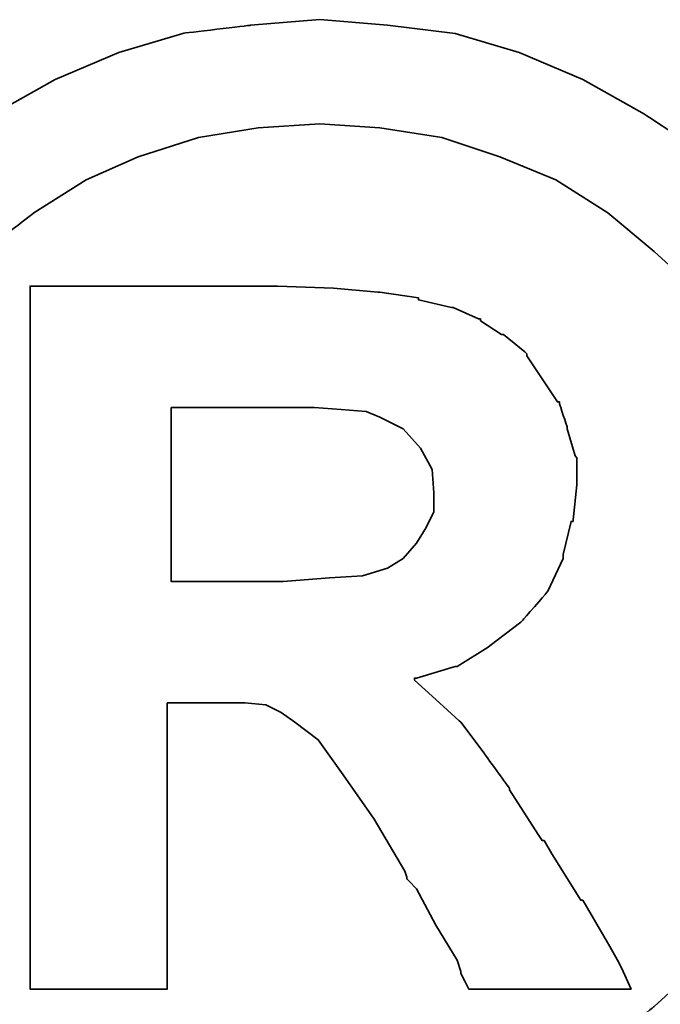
# Model space of a CAD drawing. Header units: millimetres. Extents: x -227 to 3135, y -1502 to 860.
# Tile 460 of 582: x 1209.489 to 1210.268, y -694.952 to -693.755. Entities that reach past the tile are written whole.
import ezdxf

# ---------------------------------------------------------------- set-up
doc = ezdxf.new("R2010")
doc.units = ezdxf.units.MM
doc.layers.add('DIM', color=4, linetype='CONTINUOUS')
doc.layers.add('layer 1', color=7, linetype='CONTINUOUS')

# ---------------------------------------------------------------- blocks, each defined once
blk = doc.blocks.new('TBI MOTION logo(完整正式版)')
at = {"layer": 'layer 1', "color": 22, "lineweight": 35}
for points, knots in [([(-91.89366, 20.43624), (-91.89366, 20.43624), (-91.91351, 20.77862), (-91.91351, 20.77862), (-91.91351, 20.77862), (-91.91351, 20.77862), (-91.96114, 21.11206), (-91.96114, 21.11206), (-91.96114, 21.11206), (-91.96114, 21.11206), (-92.05641, 21.42764), (-92.05641, 21.42764), (-92.05641, 21.42764), (-92.05641, 21.42764), (-92.18939, 21.74124), (-92.18939, 21.74124), (-92.18939, 21.74124), (-92.18939, 21.74124), (-92.34222, 22.03697), (-92.34222, 22.03697), (-92.34222, 22.03697), (-92.34222, 22.03697), (-92.5407, 22.30294), (-92.5407, 22.30294), (-92.5407, 22.30294), (-92.5407, 22.30294), (-92.76895, 22.5689), (-92.76895, 22.5689), (-92.76895, 22.5689), (-92.76895, 22.5689), (-93.00713, 22.78921), (-93.00713, 22.78921), (-93.00713, 22.78921), (-93.00713, 22.78921), (-93.285, 22.96982), (-93.285, 22.96982), (-93.285, 22.96982), (-93.285, 22.96982), (-93.58867, 23.14051), (-93.58867, 23.14051), (-93.58867, 23.14051), (-93.58867, 23.14051), (-93.90227, 23.2735), (-93.90227, 23.2735), (-93.90227, 23.2735), (-93.90227, 23.2735), (-94.21785, 23.36877), (-94.21785, 23.36877), (-94.21785, 23.36877), (-94.21785, 23.36877), (-94.55129, 23.40846), (-94.55129, 23.40846), (-94.55129, 23.40846), (-94.55129, 23.40846), (-94.88474, 23.43625), (-94.88474, 23.43625), (-94.88474, 23.43625), (-94.88474, 23.43625), (-95.22612, 23.40846), (-95.22612, 23.40846), (-95.22612, 23.40846), (-95.22612, 23.40846), (-95.55956, 23.36877), (-95.55956, 23.36877), (-95.55956, 23.36877), (-95.55956, 23.36877), (-95.87515, 23.2735), (-95.87515, 23.2735), (-95.87515, 23.2735), (-95.87515, 23.2735), (-96.18973, 23.14051), (-96.18973, 23.14051), (-96.18973, 23.14051), (-96.18973, 23.14051), (-96.4944, 22.96982), (-96.4944, 22.96982), (-96.4944, 22.96982), (-96.4944, 22.96982), (-96.77028, 22.78921), (-96.77028, 22.78921), (-96.77028, 22.78921), (-96.77028, 22.78921), (-97.00846, 22.5689), (-97.00846, 22.5689), (-97.00846, 22.5689), (-97.00846, 22.5689), (-97.23671, 22.30294), (-97.23671, 22.30294), (-97.23671, 22.30294), (-97.23671, 22.30294), (-97.43618, 22.03697), (-97.43618, 22.03697), (-97.43618, 22.03697), (-97.43618, 22.03697), (-97.58901, 21.74124), (-97.58901, 21.74124), (-97.58901, 21.74124), (-97.58901, 21.74124), (-97.72298, 21.42764), (-97.72298, 21.42764), (-97.72298, 21.42764), (-97.72298, 21.42764), (-97.81825, 21.11206), (-97.81825, 21.11206), (-97.81825, 21.11206), (-97.81825, 21.11206), (-97.86589, 20.77862), (-97.86589, 20.77862), (-97.86589, 20.77862), (-97.86589, 20.77862), (-97.88375, 20.43624), (-97.88375, 20.43624), (-97.88375, 20.43624), (-97.88375, 20.43624), (-97.86589, 20.1028), (-97.86589, 20.1028), (-97.86589, 20.1028), (-97.86589, 20.1028), (-97.81825, 19.77035), (-97.81825, 19.77035), (-97.81825, 19.77035), (-97.81825, 19.77035), (-97.72298, 19.44583), (-97.72298, 19.44583), (-97.72298, 19.44583), (-97.72298, 19.44583), (-97.58901, 19.13224), (-97.58901, 19.13224), (-97.58901, 19.13224), (-97.58901, 19.13224), (-97.43618, 18.83749), (-97.43618, 18.83749), (-97.43618, 18.83749), (-97.43618, 18.83749), (-97.23671, 18.55963), (-97.23671, 18.55963), (-97.23671, 18.55963), (-97.23671, 18.55963), (-97.00846, 18.32145), (-97.00846, 18.32145), (-97.00846, 18.32145), (-97.00846, 18.32145), (-96.77028, 18.0932), (-96.77028, 18.0932), (-96.77028, 18.0932), (-96.77028, 18.0932), (-96.4944, 17.88381), (-96.4944, 17.88381), (-96.4944, 17.88381), (-96.4944, 17.88381), (-96.18973, 17.72205), (-96.18973, 17.72205), (-96.18973, 17.72205), (-96.18973, 17.72205), (-95.87515, 17.58906), (-95.87515, 17.58906), (-95.87515, 17.58906), (-95.87515, 17.58906), (-95.55956, 17.4938), (-95.55956, 17.4938), (-95.55956, 17.4938), (-95.55956, 17.4938), (-95.22612, 17.44616), (-95.22612, 17.44616), (-95.22612, 17.44616), (-95.22612, 17.44616), (-94.88474, 17.42631), (-94.88474, 17.42631), (-94.88474, 17.42631), (-94.88474, 17.42631), (-94.55129, 17.44616), (-94.55129, 17.44616), (-94.55129, 17.44616), (-94.55129, 17.44616), (-94.21785, 17.4938), (-94.21785, 17.4938), (-94.21785, 17.4938), (-94.21785, 17.4938), (-93.90227, 17.58906), (-93.90227, 17.58906), (-93.90227, 17.58906), (-93.90227, 17.58906), (-93.58867, 17.72205), (-93.58867, 17.72205), (-93.58867, 17.72205), (-93.58867, 17.72205), (-93.285, 17.88381), (-93.285, 17.88381), (-93.285, 17.88381), (-93.285, 17.88381), (-93.00713, 18.0932), (-93.00713, 18.0932), (-93.00713, 18.0932), (-93.00713, 18.0932), (-92.76895, 18.32145), (-92.76895, 18.32145), (-92.76895, 18.32145), (-92.76895, 18.32145), (-92.5407, 18.55963), (-92.5407, 18.55963), (-92.5407, 18.55963), (-92.5407, 18.55963), (-92.34222, 18.83749), (-92.34222, 18.83749), (-92.34222, 18.83749), (-92.34222, 18.83749), (-92.18939, 19.13224), (-92.18939, 19.13224), (-92.18939, 19.13224), (-92.18939, 19.13224), (-92.05641, 19.44583), (-92.05641, 19.44583), (-92.05641, 19.44583), (-92.05641, 19.44583), (-91.96114, 19.77035), (-91.96114, 19.77035), (-91.96114, 19.77035), (-91.96114, 19.77035), (-91.91351, 20.1028), (-91.91351, 20.1028), (-91.91351, 20.1028), (-91.91351, 20.1028), (-91.89366, 20.43624), (-91.89366, 20.43624)], [0, 0, 0, 0, 0.0178571, 0.0178571, 0.0178571, 0.0178572, 0.0357143, 0.0357143, 0.0357143, 0.0357143, 0.0535714, 0.0535714, 0.0535714, 0.0535714, 0.0714286, 0.0714286, 0.0714286, 0.0714286, 0.0892857, 0.0892857, 0.0892857, 0.0892857, 0.1071429, 0.1071429, 0.1071429, 0.1071429, 0.125, 0.125, 0.125, 0.125, 0.1428571, 0.1428571, 0.1428571, 0.1428572, 0.1607143, 0.1607143, 0.1607143, 0.1607143, 0.1785714, 0.1785714, 0.1785714, 0.1785714, 0.1964286, 0.1964286, 0.1964286, 0.1964286, 0.2142857, 0.2142857, 0.2142857, 0.2142857, 0.2321429, 0.2321429, 0.2321429, 0.2321429, 0.25, 0.25, 0.25, 0.25, 0.2678571, 0.2678571, 0.2678571, 0.2678572, 0.2857143, 0.2857143, 0.2857143, 0.2857143, 0.3035714, 0.3035714, 0.3035714, 0.3035714, 0.3214286, 0.3214286, 0.3214286, 0.3214286, 0.3392857, 0.3392857, 0.3392857, 0.3392857, 0.3571429, 0.3571429, 0.3571429, 0.3571429, 0.375, 0.375, 0.375, 0.375, 0.3928571, 0.3928571, 0.3928571, 0.3928572, 0.4107143, 0.4107143, 0.4107143, 0.4107143, 0.4285714, 0.4285714, 0.4285714, 0.4285714, 0.4464286, 0.4464286, 0.4464286, 0.4464286, 0.4642857, 0.4642857, 0.4642857, 0.4642857, 0.4821429, 0.4821429, 0.4821429, 0.4821429, 0.5, 0.5, 0.5, 0.5, 0.5178571, 0.5178571, 0.5178571, 0.5178572, 0.5357143, 0.5357143, 0.5357143, 0.5357143, 0.5535714, 0.5535714, 0.5535714, 0.5535714, 0.5714286, 0.5714286, 0.5714286, 0.5714286, 0.5892857, 0.5892857, 0.5892857, 0.5892857, 0.6071429, 0.6071429, 0.6071429, 0.6071429, 0.625, 0.625, 0.625, 0.625, 0.6428571, 0.6428571, 0.6428571, 0.6428572, 0.6607143, 0.6607143, 0.6607143, 0.6607143, 0.6785714, 0.6785714, 0.6785714, 0.6785714, 0.6964286, 0.6964286, 0.6964286, 0.6964286, 0.7142857, 0.7142857, 0.7142857, 0.7142857, 0.7321429, 0.7321429, 0.7321429, 0.7321429, 0.75, 0.75, 0.75, 0.75, 0.7678571, 0.7678571, 0.7678571, 0.7678572, 0.7857143, 0.7857143, 0.7857143, 0.7857143, 0.8035714, 0.8035714, 0.8035714, 0.8035714, 0.8214286, 0.8214286, 0.8214286, 0.8214286, 0.8392857, 0.8392857, 0.8392857, 0.8392857, 0.8571429, 0.8571429, 0.8571429, 0.8571429, 0.875, 0.875, 0.875, 0.875, 0.8928571, 0.8928571, 0.8928571, 0.8928572, 0.9107143, 0.9107143, 0.9107143, 0.9107143, 0.9285714, 0.9285714, 0.9285714, 0.9285714, 0.9464286, 0.9464286, 0.9464286, 0.9464286, 0.9642857, 0.9642857, 0.9642857, 0.9642857, 0.9821429, 0.9821429, 0.9821429, 0.9821429, 1, 1, 1, 1]), ([(-92.38986, 20.43624), (-92.38986, 20.43624), (-92.40871, 20.74091), (-92.40871, 20.74091), (-92.40871, 20.74091), (-92.40871, 20.74091), (-92.45536, 21.02672), (-92.45536, 21.02672), (-92.45536, 21.02672), (-92.45536, 21.02672), (-92.55063, 21.32245), (-92.55063, 21.32245), (-92.55063, 21.32245), (-92.55063, 21.32245), (-92.68361, 21.59833), (-92.68361, 21.59833), (-92.68361, 21.59833), (-92.68361, 21.59833), (-92.82651, 21.86429), (-92.82651, 21.86429), (-92.82651, 21.86429), (-92.82651, 21.86429), (-93.01705, 22.09255), (-93.01705, 22.09255), (-93.01705, 22.09255), (-93.01705, 22.09255), (-93.23736, 22.29301), (-93.23736, 22.29301), (-93.23736, 22.29301), (-93.23736, 22.29301), (-93.46561, 22.48355), (-93.46561, 22.48355), (-93.46561, 22.48355), (-93.46561, 22.48355), (-93.72165, 22.6463), (-93.72165, 22.6463), (-93.72165, 22.6463), (-93.72165, 22.6463), (-93.99754, 22.75944), (-93.99754, 22.75944), (-93.99754, 22.75944), (-93.99754, 22.75944), (-94.28335, 22.85471), (-94.28335, 22.85471), (-94.28335, 22.85471), (-94.28335, 22.85471), (-94.589, 22.90234), (-94.589, 22.90234), (-94.589, 22.90234), (-94.589, 22.90234), (-94.88474, 22.92219), (-94.88474, 22.92219), (-94.88474, 22.92219), (-94.88474, 22.92219), (-95.1894, 22.90234), (-95.1894, 22.90234), (-95.1894, 22.90234), (-95.1894, 22.90234), (-95.48315, 22.85471), (-95.48315, 22.85471), (-95.48315, 22.85471), (-95.48315, 22.85471), (-95.77988, 22.75944), (-95.77988, 22.75944), (-95.77988, 22.75944), (-95.77988, 22.75944), (-96.03691, 22.6463), (-96.03691, 22.6463), (-96.03691, 22.6463), (-96.03691, 22.6463), (-96.29394, 22.48355), (-96.29394, 22.48355), (-96.29394, 22.48355), (-96.29394, 22.48355), (-96.54203, 22.29301), (-96.54203, 22.29301), (-96.54203, 22.29301), (-96.54203, 22.29301), (-96.75937, 22.09255), (-96.75937, 22.09255), (-96.75937, 22.09255), (-96.75937, 22.09255), (-96.9509, 21.86429), (-96.9509, 21.86429), (-96.9509, 21.86429), (-96.9509, 21.86429), (-97.0938, 21.59833), (-97.0938, 21.59833), (-97.0938, 21.59833), (-97.0938, 21.59833), (-97.21686, 21.32245), (-97.21686, 21.32245), (-97.21686, 21.32245), (-97.21686, 21.32245), (-97.32206, 21.02672), (-97.32206, 21.02672), (-97.32206, 21.02672), (-97.32206, 21.02672), (-97.36076, 20.74091), (-97.36076, 20.74091), (-97.36076, 20.74091), (-97.36076, 20.74091), (-97.37961, 20.43624), (-97.37961, 20.43624), (-97.37961, 20.43624), (-97.37961, 20.43624), (-97.36076, 20.12165), (-97.36076, 20.12165), (-97.36076, 20.12165), (-97.36076, 20.12165), (-97.32206, 19.82791), (-97.32206, 19.82791), (-97.32206, 19.82791), (-97.32206, 19.82791), (-97.21686, 19.55102), (-97.21686, 19.55102), (-97.21686, 19.55102), (-97.21686, 19.55102), (-97.0938, 19.28407), (-97.0938, 19.28407), (-97.0938, 19.28407), (-97.0938, 19.28407), (-96.94098, 19.01811), (-96.94098, 19.01811), (-96.94098, 19.01811), (-96.94098, 19.01811), (-96.75937, 18.77001), (-96.75937, 18.77001), (-96.75937, 18.77001), (-96.75937, 18.77001), (-96.54203, 18.56955), (-96.54203, 18.56955), (-96.54203, 18.56955), (-96.54203, 18.56955), (-96.29394, 18.37901), (-96.29394, 18.37901), (-96.29394, 18.37901), (-96.29394, 18.37901), (-96.03691, 18.21725), (-96.03691, 18.21725), (-96.03691, 18.21725), (-96.03691, 18.21725), (-95.77988, 18.10412), (-95.77988, 18.10412), (-95.77988, 18.10412), (-95.77988, 18.10412), (-95.48315, 18.00786), (-95.48315, 18.00786), (-95.48315, 18.00786), (-95.48315, 18.00786), (-95.1894, 17.96022), (-95.1894, 17.96022), (-95.1894, 17.96022), (-95.1894, 17.96022), (-94.88474, 17.94137), (-94.88474, 17.94137), (-94.88474, 17.94137), (-94.88474, 17.94137), (-94.589, 17.96022), (-94.589, 17.96022), (-94.589, 17.96022), (-94.589, 17.96022), (-94.28335, 18.00786), (-94.28335, 18.00786), (-94.28335, 18.00786), (-94.28335, 18.00786), (-93.99754, 18.10412), (-93.99754, 18.10412), (-93.99754, 18.10412), (-93.99754, 18.10412), (-93.72165, 18.21725), (-93.72165, 18.21725), (-93.72165, 18.21725), (-93.72165, 18.21725), (-93.46561, 18.37901), (-93.46561, 18.37901), (-93.46561, 18.37901), (-93.46561, 18.37901), (-93.23736, 18.56955), (-93.23736, 18.56955), (-93.23736, 18.56955), (-93.23736, 18.56955), (-93.01705, 18.77001), (-93.01705, 18.77001), (-93.01705, 18.77001), (-93.01705, 18.77001), (-92.83644, 19.01811), (-92.83644, 19.01811), (-92.83644, 19.01811), (-92.83644, 19.01811), (-92.68361, 19.28407), (-92.68361, 19.28407), (-92.68361, 19.28407), (-92.68361, 19.28407), (-92.55063, 19.55102), (-92.55063, 19.55102), (-92.55063, 19.55102), (-92.55063, 19.55102), (-92.45536, 19.82791), (-92.45536, 19.82791), (-92.45536, 19.82791), (-92.45536, 19.82791), (-92.40871, 20.12165), (-92.40871, 20.12165), (-92.40871, 20.12165), (-92.40871, 20.12165), (-92.38986, 20.43624), (-92.38986, 20.43624)], [0, 0, 0, 0, 0.0192308, 0.0192308, 0.0192308, 0.0192308, 0.0384615, 0.0384615, 0.0384615, 0.0384615, 0.0576923, 0.0576923, 0.0576923, 0.0576923, 0.0769231, 0.0769231, 0.0769231, 0.0769231, 0.0961538, 0.0961538, 0.0961538, 0.0961539, 0.1153846, 0.1153846, 0.1153846, 0.1153846, 0.1346154, 0.1346154, 0.1346154, 0.1346154, 0.1538462, 0.1538462, 0.1538462, 0.1538462, 0.1730769, 0.1730769, 0.1730769, 0.1730769, 0.1923077, 0.1923077, 0.1923077, 0.1923077, 0.2115385, 0.2115385, 0.2115385, 0.2115385, 0.2307692, 0.2307692, 0.2307692, 0.2307692, 0.25, 0.25, 0.25, 0.25, 0.2692308, 0.2692308, 0.2692308, 0.2692308, 0.2884615, 0.2884615, 0.2884615, 0.2884615, 0.3076923, 0.3076923, 0.3076923, 0.3076923, 0.3269231, 0.3269231, 0.3269231, 0.3269231, 0.3461538, 0.3461538, 0.3461538, 0.3461539, 0.3653846, 0.3653846, 0.3653846, 0.3653846, 0.3846154, 0.3846154, 0.3846154, 0.3846154, 0.4038462, 0.4038462, 0.4038462, 0.4038462, 0.4230769, 0.4230769, 0.4230769, 0.4230769, 0.4423077, 0.4423077, 0.4423077, 0.4423077, 0.4615385, 0.4615385, 0.4615385, 0.4615385, 0.4807692, 0.4807692, 0.4807692, 0.4807692, 0.5, 0.5, 0.5, 0.5, 0.5192308, 0.5192308, 0.5192308, 0.5192308, 0.5384615, 0.5384615, 0.5384615, 0.5384615, 0.5576923, 0.5576923, 0.5576923, 0.5576923, 0.5769231, 0.5769231, 0.5769231, 0.5769231, 0.5961538, 0.5961538, 0.5961538, 0.5961539, 0.6153846, 0.6153846, 0.6153846, 0.6153846, 0.6346154, 0.6346154, 0.6346154, 0.6346154, 0.6538462, 0.6538462, 0.6538462, 0.6538462, 0.6730769, 0.6730769, 0.6730769, 0.6730769, 0.6923077, 0.6923077, 0.6923077, 0.6923077, 0.7115385, 0.7115385, 0.7115385, 0.7115385, 0.7307692, 0.7307692, 0.7307692, 0.7307692, 0.75, 0.75, 0.75, 0.75, 0.7692308, 0.7692308, 0.7692308, 0.7692308, 0.7884615, 0.7884615, 0.7884615, 0.7884615, 0.8076923, 0.8076923, 0.8076923, 0.8076923, 0.8269231, 0.8269231, 0.8269231, 0.8269231, 0.8461538, 0.8461538, 0.8461538, 0.8461539, 0.8653846, 0.8653846, 0.8653846, 0.8653846, 0.8846154, 0.8846154, 0.8846154, 0.8846154, 0.9038462, 0.9038462, 0.9038462, 0.9038462, 0.9230769, 0.9230769, 0.9230769, 0.9230769, 0.9423077, 0.9423077, 0.9423077, 0.9423077, 0.9615385, 0.9615385, 0.9615385, 0.9615385, 0.9807692, 0.9807692, 0.9807692, 0.9807692, 1, 1, 1, 1]), ([(-96.31279, 18.7323), (-96.31279, 18.7323), (-96.31279, 18.77001), (-96.31279, 18.77001), (-96.31279, 18.77001), (-96.31279, 18.77001), (-96.31279, 18.87422), (-96.31279, 18.87422), (-96.31279, 18.87422), (-96.31279, 18.87422), (-96.31279, 19.04689), (-96.31279, 19.04689), (-96.31279, 19.04689), (-96.31279, 19.04689), (-96.31279, 19.25529), (-96.31279, 19.25529), (-96.31279, 19.25529), (-96.31279, 19.25529), (-96.31279, 19.5024), (-96.31279, 19.5024), (-96.31279, 19.5024), (-96.31279, 19.5024), (-96.31279, 19.77035), (-96.31279, 19.77035), (-96.31279, 19.77035), (-96.31279, 19.77035), (-96.31279, 20.37868), (-96.31279, 20.37868), (-96.31279, 20.37868), (-96.31279, 20.37868), (-96.31279, 20.98801), (-96.31279, 20.98801), (-96.31279, 20.98801), (-96.31279, 20.98801), (-96.31279, 21.27482), (-96.31279, 21.27482), (-96.31279, 21.27482), (-96.31279, 21.27482), (-96.31279, 21.52291), (-96.31279, 21.52291), (-96.31279, 21.52291), (-96.31279, 21.52291), (-96.31279, 21.75017), (-96.31279, 21.75017), (-96.31279, 21.75017), (-96.31279, 21.75017), (-96.31279, 21.90399), (-96.31279, 21.90399), (-96.31279, 21.90399), (-96.31279, 21.90399), (-96.31279, 22.0072), (-96.31279, 22.0072), (-96.31279, 22.0072), (-96.31279, 22.0072), (-96.31279, 22.04689), (-96.31279, 22.04689), (-96.31279, 22.04689), (-96.31279, 22.04689), (-96.31279, 22.12232), (-96.31279, 22.12232), (-96.31279, 22.12232), (-96.31279, 22.12232), (-96.2463, 22.12232), (-96.2463, 22.12232), (-96.2463, 22.12232), (-96.2463, 22.12232), (-96.22645, 22.12232), (-96.22645, 22.12232), (-96.22645, 22.12232), (-96.22645, 22.12232), (-96.18973, 22.12232), (-96.18973, 22.12232), (-96.18973, 22.12232), (-96.18973, 22.12232), (-96.05576, 22.12232), (-96.05576, 22.12232), (-96.05576, 22.12232), (-96.05576, 22.12232), (-95.87515, 22.12232), (-95.87515, 22.12232), (-95.87515, 22.12232), (-95.87515, 22.12232), (-95.66476, 22.12232), (-95.66476, 22.12232), (-95.66476, 22.12232), (-95.66476, 22.12232), (-95.44643, 22.12232), (-95.44643, 22.12232), (-95.44643, 22.12232), (-95.44643, 22.12232), (-95.27375, 22.12232), (-95.27375, 22.12232), (-95.27375, 22.12232), (-95.27375, 22.12232), (-95.15963, 22.12232), (-95.15963, 22.12232), (-95.15963, 22.12232), (-95.15963, 22.12232), (-95.12291, 22.12232), (-95.12291, 22.12232), (-95.12291, 22.12232), (-95.12291, 22.12232), (-95.10306, 22.12232), (-95.10306, 22.12232), (-95.10306, 22.12232), (-95.10306, 22.12232), (-95.09314, 22.12232), (-95.09314, 22.12232), (-95.09314, 22.12232), (-95.09314, 22.12232), (-94.81725, 22.1124), (-94.81725, 22.1124), (-94.81725, 22.1124), (-94.81725, 22.1124), (-94.59893, 22.09255), (-94.59893, 22.09255), (-94.59893, 22.09255), (-94.59893, 22.09255), (-94.589, 22.09255), (-94.589, 22.09255), (-94.589, 22.09255), (-94.589, 22.09255), (-94.39846, 22.06476), (-94.39846, 22.06476), (-94.39846, 22.06476), (-94.39846, 22.06476), (-94.39846, 22.05483), (-94.39846, 22.05483), (-94.39846, 22.05483), (-94.39846, 22.05483), (-94.23571, 22.01713), (-94.23571, 22.01713), (-94.23571, 22.01713), (-94.23571, 22.01713), (-94.22777, 22.01713), (-94.22777, 22.01713), (-94.22777, 22.01713), (-94.22777, 22.01713), (-94.10273, 21.96056), (-94.10273, 21.96056), (-94.10273, 21.96056), (-94.10273, 21.96056), (-94.09281, 21.96056), (-94.09281, 21.96056), (-94.09281, 21.96056), (-94.09281, 21.96056), (-94.09281, 21.95162), (-94.09281, 21.95162), (-94.09281, 21.95162), (-94.09281, 21.95162), (-93.9896, 21.88415), (-93.9896, 21.88415), (-93.9896, 21.88415), (-93.9896, 21.88415), (-93.97868, 21.88415), (-93.97868, 21.88415), (-93.97868, 21.88415), (-93.97868, 21.88415), (-93.87448, 21.79781), (-93.87448, 21.79781), (-93.87448, 21.79781), (-93.87448, 21.79781), (-93.86456, 21.78888), (-93.86456, 21.78888), (-93.86456, 21.78888), (-93.86456, 21.78888), (-93.86456, 21.77895), (-93.86456, 21.77895), (-93.86456, 21.77895), (-93.86456, 21.77895), (-93.78913, 21.66483), (-93.78913, 21.66483), (-93.78913, 21.66483), (-93.78913, 21.66483), (-93.71371, 21.5507), (-93.71371, 21.5507), (-93.71371, 21.5507), (-93.71371, 21.5507), (-93.7028, 21.5507), (-93.7028, 21.5507), (-93.7028, 21.5507), (-93.7028, 21.5507), (-93.7028, 21.54078), (-93.7028, 21.54078), (-93.7028, 21.54078), (-93.7028, 21.54078), (-93.66608, 21.42764), (-93.66608, 21.42764), (-93.66608, 21.42764), (-93.66608, 21.42764), (-93.66608, 21.41772), (-93.66608, 21.41772), (-93.66608, 21.41772), (-93.66608, 21.41772), (-93.62638, 21.28474), (-93.62638, 21.28474), (-93.62638, 21.28474), (-93.62638, 21.28474), (-93.61844, 21.27482), (-93.61844, 21.27482), (-93.61844, 21.27482), (-93.61844, 21.27482), (-93.61844, 21.14977), (-93.61844, 21.14977), (-93.61844, 21.14977), (-93.61844, 21.14977), (-93.61844, 21.14183), (-93.61844, 21.14183), (-93.61844, 21.14183), (-93.61844, 21.14183), (-93.6363, 20.96915), (-93.6363, 20.96915), (-93.6363, 20.96915), (-93.6363, 20.96915), (-93.6363, 20.96122), (-93.6363, 20.96122), (-93.6363, 20.96122), (-93.6363, 20.96122), (-93.64623, 20.96122), (-93.64623, 20.96122), (-93.64623, 20.96122), (-93.64623, 20.96122), (-93.68493, 20.79847), (-93.68493, 20.79847), (-93.68493, 20.79847), (-93.68493, 20.79847), (-93.68493, 20.78854), (-93.68493, 20.78854), (-93.68493, 20.78854), (-93.68493, 20.78854), (-93.68493, 20.77862), (-93.68493, 20.77862), (-93.68493, 20.77862), (-93.68493, 20.77862), (-93.76135, 20.61785), (-93.76135, 20.61785), (-93.76135, 20.61785), (-93.76135, 20.61785), (-93.76929, 20.60693), (-93.76929, 20.60693), (-93.76929, 20.60693), (-93.76929, 20.60693), (-93.8844, 20.47495), (-93.8844, 20.47495), (-93.8844, 20.47495), (-93.8844, 20.47495), (-93.89433, 20.46502), (-93.89433, 20.46502), (-93.89433, 20.46502), (-93.89433, 20.46502), (-94.04517, 20.34991), (-94.04517, 20.34991), (-94.04517, 20.34991), (-94.04517, 20.34991), (-94.05509, 20.34197), (-94.05509, 20.34197), (-94.05509, 20.34197), (-94.05509, 20.34197), (-94.20792, 20.2467), (-94.20792, 20.2467), (-94.20792, 20.2467), (-94.20792, 20.2467), (-94.21785, 20.2467), (-94.21785, 20.2467), (-94.21785, 20.2467), (-94.21785, 20.2467), (-94.40839, 20.18913), (-94.40839, 20.18913), (-94.40839, 20.18913), (-94.40839, 20.18913), (-94.41831, 20.18913), (-94.41831, 20.18913), (-94.41831, 20.18913), (-94.41831, 20.18913), (-94.41831, 20.17921), (-94.41831, 20.17921), (-94.41831, 20.17921), (-94.41831, 20.17921), (-94.31312, 20.08394), (-94.31312, 20.08394), (-94.31312, 20.08394), (-94.31312, 20.08394), (-94.198, 19.97875), (-94.198, 19.97875), (-94.198, 19.97875), (-94.198, 19.97875), (-94.18907, 19.97081), (-94.18907, 19.97081), (-94.18907, 19.97081), (-94.18907, 19.97081), (-94.07494, 19.81798), (-94.07494, 19.81798), (-94.07494, 19.81798), (-94.07494, 19.81798), (-93.9499, 19.6453), (-93.9499, 19.6453), (-93.9499, 19.6453), (-93.9499, 19.6453), (-93.9499, 19.63736), (-93.9499, 19.63736), (-93.9499, 19.63736), (-93.9499, 19.63736), (-93.80799, 19.41705), (-93.80799, 19.41705), (-93.80799, 19.41705), (-93.80799, 19.41705), (-93.78913, 19.38828), (-93.78913, 19.38828), (-93.78913, 19.38828), (-93.78913, 19.38828), (-93.77921, 19.38828), (-93.77921, 19.38828), (-93.77921, 19.38828), (-93.77921, 19.38828), (-93.7415, 19.32178), (-93.7415, 19.32178), (-93.7415, 19.32178), (-93.7415, 19.32178), (-93.59859, 19.09353), (-93.59859, 19.09353), (-93.59859, 19.09353), (-93.59859, 19.09353), (-93.58867, 19.09353), (-93.58867, 19.09353), (-93.58867, 19.09353), (-93.58867, 19.09353), (-93.45569, 18.86528), (-93.45569, 18.86528), (-93.45569, 18.86528), (-93.45569, 18.86528), (-93.41798, 18.7978), (-93.41798, 18.7978), (-93.41798, 18.7978), (-93.41798, 18.7978), (-93.39813, 18.76009), (-93.39813, 18.76009), (-93.39813, 18.76009), (-93.39813, 18.76009), (-93.3505, 18.6549), (-93.3505, 18.6549), (-93.3505, 18.6549), (-93.3505, 18.6549), (-93.45569, 18.6549), (-93.45569, 18.6549), (-93.45569, 18.6549), (-93.45569, 18.6549), (-93.47454, 18.6549), (-93.47454, 18.6549), (-93.47454, 18.6549), (-93.47454, 18.6549), (-93.56088, 18.6549), (-93.56088, 18.6549), (-93.56088, 18.6549), (-93.56088, 18.6549), (-93.78913, 18.6549), (-93.78913, 18.6549), (-93.78913, 18.6549), (-93.78913, 18.6549), (-94.01738, 18.6549), (-94.01738, 18.6549), (-94.01738, 18.6549), (-94.01738, 18.6549), (-94.09281, 18.6549), (-94.09281, 18.6549), (-94.09281, 18.6549), (-94.09281, 18.6549), (-94.11265, 18.6549), (-94.11265, 18.6549), (-94.11265, 18.6549), (-94.11265, 18.6549), (-94.15036, 18.6549), (-94.15036, 18.6549), (-94.15036, 18.6549), (-94.15036, 18.6549), (-94.17021, 18.69459), (-94.17021, 18.69459), (-94.17021, 18.69459), (-94.17021, 18.69459), (-94.18907, 18.7323), (-94.18907, 18.7323), (-94.18907, 18.7323), (-94.18907, 18.7323), (-94.18907, 18.74223), (-94.18907, 18.74223), (-94.18907, 18.74223), (-94.18907, 18.74223), (-94.20792, 18.7978), (-94.20792, 18.7978), (-94.20792, 18.7978), (-94.20792, 18.7978), (-94.31312, 18.97048), (-94.31312, 18.97048), (-94.31312, 18.97048), (-94.31312, 18.97048), (-94.40839, 19.1501), (-94.40839, 19.1501), (-94.40839, 19.1501), (-94.40839, 19.1501), (-94.4461, 19.1888), (-94.4461, 19.1888), (-94.4461, 19.1888), (-94.4461, 19.1888), (-94.45602, 19.19873), (-94.45602, 19.19873), (-94.45602, 19.19873), (-94.45602, 19.19873), (-94.45602, 19.20766), (-94.45602, 19.20766), (-94.45602, 19.20766), (-94.45602, 19.20766), (-94.46595, 19.23644), (-94.46595, 19.23644), (-94.46595, 19.23644), (-94.46595, 19.23644), (-94.61679, 19.49347), (-94.61679, 19.49347), (-94.61679, 19.49347), (-94.61679, 19.49347), (-94.76962, 19.7118), (-94.76962, 19.7118), (-94.76962, 19.7118), (-94.76962, 19.7118), (-94.89268, 19.88447), (-94.89268, 19.88447), (-94.89268, 19.88447), (-94.89268, 19.88447), (-95.00779, 19.97081), (-95.00779, 19.97081), (-95.00779, 19.97081), (-95.00779, 19.97081), (-95.07528, 20.01845), (-95.07528, 20.01845), (-95.07528, 20.01845), (-95.07528, 20.01845), (-95.1507, 20.05616), (-95.1507, 20.05616), (-95.1507, 20.05616), (-95.1507, 20.05616), (-95.2549, 20.06608), (-95.2549, 20.06608), (-95.2549, 20.06608), (-95.2549, 20.06608), (-95.38887, 20.06608), (-95.38887, 20.06608), (-95.38887, 20.06608), (-95.38887, 20.06608), (-95.40872, 20.06608), (-95.40872, 20.06608), (-95.40872, 20.06608), (-95.40872, 20.06608), (-95.42658, 20.06608), (-95.42658, 20.06608), (-95.42658, 20.06608), (-95.42658, 20.06608), (-95.5417, 20.06608), (-95.5417, 20.06608), (-95.5417, 20.06608), (-95.5417, 20.06608), (-95.63697, 20.06608), (-95.63697, 20.06608), (-95.63697, 20.06608), (-95.63697, 20.06608), (-95.63697, 19.99761), (-95.63697, 19.99761), (-95.63697, 19.99761), (-95.63697, 19.99761), (-95.63697, 19.92318), (-95.63697, 19.92318), (-95.63697, 19.92318), (-95.63697, 19.92318), (-95.63697, 19.69294), (-95.63697, 19.69294), (-95.63697, 19.69294), (-95.63697, 19.69294), (-95.63697, 19.44583), (-95.63697, 19.44583), (-95.63697, 19.44583), (-95.63697, 19.44583), (-95.63697, 19.17888), (-95.63697, 19.17888), (-95.63697, 19.17888), (-95.63697, 19.17888), (-95.63697, 18.96055), (-95.63697, 18.96055), (-95.63697, 18.96055), (-95.63697, 18.96055), (-95.63697, 18.87422), (-95.63697, 18.87422), (-95.63697, 18.87422), (-95.63697, 18.87422), (-95.63697, 18.80773), (-95.63697, 18.80773), (-95.63697, 18.80773), (-95.63697, 18.80773), (-95.63697, 18.75017), (-95.63697, 18.75017), (-95.63697, 18.75017), (-95.63697, 18.75017), (-95.63697, 18.7323), (-95.63697, 18.7323), (-95.63697, 18.7323), (-95.63697, 18.7323), (-95.63697, 18.6549), (-95.63697, 18.6549), (-95.63697, 18.6549), (-95.63697, 18.6549), (-95.70247, 18.6549), (-95.70247, 18.6549), (-95.70247, 18.6549), (-95.70247, 18.6549), (-95.72232, 18.6549), (-95.72232, 18.6549), (-95.72232, 18.6549), (-95.72232, 18.6549), (-95.77988, 18.6549), (-95.77988, 18.6549), (-95.77988, 18.6549), (-95.77988, 18.6549), (-95.97835, 18.6549), (-95.97835, 18.6549), (-95.97835, 18.6549), (-95.97835, 18.6549), (-96.15103, 18.6549), (-96.15103, 18.6549), (-96.15103, 18.6549), (-96.15103, 18.6549), (-96.2076, 18.6549), (-96.2076, 18.6549), (-96.2076, 18.6549), (-96.2076, 18.6549), (-96.2463, 18.6549), (-96.2463, 18.6549), (-96.2463, 18.6549), (-96.2463, 18.6549), (-96.31279, 18.6549), (-96.31279, 18.6549), (-96.31279, 18.6549), (-96.31279, 18.6549), (-96.31279, 18.7323), (-96.31279, 18.7323)], [0, 0, 0, 0, 0.0074074, 0.0074074, 0.0074074, 0.0074074, 0.0148148, 0.0148148, 0.0148148, 0.0148148, 0.0222222, 0.0222222, 0.0222222, 0.0222222, 0.0296296, 0.0296296, 0.0296296, 0.0296296, 0.037037, 0.037037, 0.037037, 0.037037, 0.0444444, 0.0444444, 0.0444444, 0.0444445, 0.0518519, 0.0518519, 0.0518519, 0.0518519, 0.0592593, 0.0592593, 0.0592593, 0.0592593, 0.0666667, 0.0666667, 0.0666667, 0.0666667, 0.0740741, 0.0740741, 0.0740741, 0.0740741, 0.0814815, 0.0814815, 0.0814815, 0.0814815, 0.0888889, 0.0888889, 0.0888889, 0.0888889, 0.0962963, 0.0962963, 0.0962963, 0.0962963, 0.1037037, 0.1037037, 0.1037037, 0.1037037, 0.1111111, 0.1111111, 0.1111111, 0.1111111, 0.1185185, 0.1185185, 0.1185185, 0.1185185, 0.1259259, 0.1259259, 0.1259259, 0.1259259, 0.1333333, 0.1333333, 0.1333333, 0.1333333, 0.1407407, 0.1407407, 0.1407407, 0.1407408, 0.1481481, 0.1481481, 0.1481481, 0.1481482, 0.1555556, 0.1555556, 0.1555556, 0.1555556, 0.162963, 0.162963, 0.162963, 0.162963, 0.1703704, 0.1703704, 0.1703704, 0.1703704, 0.1777778, 0.1777778, 0.1777778, 0.1777778, 0.1851852, 0.1851852, 0.1851852, 0.1851852, 0.1925926, 0.1925926, 0.1925926, 0.1925926, 0.2, 0.2, 0.2, 0.2, 0.2074074, 0.2074074, 0.2074074, 0.2074074, 0.2148148, 0.2148148, 0.2148148, 0.2148148, 0.2222222, 0.2222222, 0.2222222, 0.2222222, 0.2296296, 0.2296296, 0.2296296, 0.2296296, 0.237037, 0.237037, 0.237037, 0.237037, 0.2444444, 0.2444444, 0.2444444, 0.2444445, 0.2518519, 0.2518519, 0.2518519, 0.2518519, 0.2592593, 0.2592593, 0.2592593, 0.2592593, 0.2666667, 0.2666667, 0.2666667, 0.2666667, 0.2740741, 0.2740741, 0.2740741, 0.2740741, 0.2814815, 0.2814815, 0.2814815, 0.2814815, 0.2888889, 0.2888889, 0.2888889, 0.2888889, 0.2962963, 0.2962963, 0.2962963, 0.2962963, 0.3037037, 0.3037037, 0.3037037, 0.3037037, 0.3111111, 0.3111111, 0.3111111, 0.3111111, 0.3185185, 0.3185185, 0.3185185, 0.3185185, 0.3259259, 0.3259259, 0.3259259, 0.3259259, 0.3333333, 0.3333333, 0.3333333, 0.3333333, 0.3407407, 0.3407407, 0.3407407, 0.3407408, 0.3481481, 0.3481481, 0.3481481, 0.3481482, 0.3555556, 0.3555556, 0.3555556, 0.3555556, 0.362963, 0.362963, 0.362963, 0.362963, 0.3703704, 0.3703704, 0.3703704, 0.3703704, 0.3777778, 0.3777778, 0.3777778, 0.3777778, 0.3851852, 0.3851852, 0.3851852, 0.3851852, 0.3925926, 0.3925926, 0.3925926, 0.3925926, 0.4, 0.4, 0.4, 0.4, 0.4074074, 0.4074074, 0.4074074, 0.4074074, 0.4148148, 0.4148148, 0.4148148, 0.4148148, 0.4222222, 0.4222222, 0.4222222, 0.4222222, 0.4296296, 0.4296296, 0.4296296, 0.4296296, 0.437037, 0.437037, 0.437037, 0.437037, 0.4444444, 0.4444444, 0.4444444, 0.4444445, 0.4518519, 0.4518519, 0.4518519, 0.4518519, 0.4592593, 0.4592593, 0.4592593, 0.4592593, 0.4666667, 0.4666667, 0.4666667, 0.4666667, 0.4740741, 0.4740741, 0.4740741, 0.4740741, 0.4814815, 0.4814815, 0.4814815, 0.4814815, 0.4888889, 0.4888889, 0.4888889, 0.4888889, 0.4962963, 0.4962963, 0.4962963, 0.4962963, 0.5037037, 0.5037037, 0.5037037, 0.5037037, 0.5111111, 0.5111111, 0.5111111, 0.5111111, 0.5185185, 0.5185185, 0.5185185, 0.5185185, 0.5259259, 0.5259259, 0.5259259, 0.5259259, 0.5333333, 0.5333333, 0.5333333, 0.5333333, 0.5407407, 0.5407407, 0.5407407, 0.5407408, 0.5481481, 0.5481481, 0.5481481, 0.5481482, 0.5555556, 0.5555556, 0.5555556, 0.5555556, 0.562963, 0.562963, 0.562963, 0.562963, 0.5703704, 0.5703704, 0.5703704, 0.5703704, 0.5777778, 0.5777778, 0.5777778, 0.5777778, 0.5851852, 0.5851852, 0.5851852, 0.5851852, 0.5925926, 0.5925926, 0.5925926, 0.5925926, 0.6, 0.6, 0.6, 0.6, 0.6074074, 0.6074074, 0.6074074, 0.6074074, 0.6148148, 0.6148148, 0.6148148, 0.6148148, 0.6222222, 0.6222222, 0.6222222, 0.6222222, 0.6296296, 0.6296296, 0.6296296, 0.6296296, 0.637037, 0.637037, 0.637037, 0.637037, 0.6444444, 0.6444444, 0.6444444, 0.6444445, 0.6518519, 0.6518519, 0.6518519, 0.6518519, 0.6592593, 0.6592593, 0.6592593, 0.6592593, 0.6666667, 0.6666667, 0.6666667, 0.6666667, 0.6740741, 0.6740741, 0.6740741, 0.6740741, 0.6814815, 0.6814815, 0.6814815, 0.6814815, 0.6888889, 0.6888889, 0.6888889, 0.6888889, 0.6962963, 0.6962963, 0.6962963, 0.6962963, 0.7037037, 0.7037037, 0.7037037, 0.7037037, 0.7111111, 0.7111111, 0.7111111, 0.7111111, 0.7185185, 0.7185185, 0.7185185, 0.7185185, 0.7259259, 0.7259259, 0.7259259, 0.7259259, 0.7333333, 0.7333333, 0.7333333, 0.7333333, 0.7407407, 0.7407407, 0.7407407, 0.7407408, 0.7481481, 0.7481481, 0.7481481, 0.7481482, 0.7555556, 0.7555556, 0.7555556, 0.7555556, 0.762963, 0.762963, 0.762963, 0.762963, 0.7703704, 0.7703704, 0.7703704, 0.7703704, 0.7777778, 0.7777778, 0.7777778, 0.7777778, 0.7851852, 0.7851852, 0.7851852, 0.7851852, 0.7925926, 0.7925926, 0.7925926, 0.7925926, 0.8, 0.8, 0.8, 0.8, 0.8074074, 0.8074074, 0.8074074, 0.8074074, 0.8148148, 0.8148148, 0.8148148, 0.8148148, 0.8222222, 0.8222222, 0.8222222, 0.8222222, 0.8296296, 0.8296296, 0.8296296, 0.8296296, 0.837037, 0.837037, 0.837037, 0.837037, 0.8444444, 0.8444444, 0.8444444, 0.8444445, 0.8518519, 0.8518519, 0.8518519, 0.8518519, 0.8592593, 0.8592593, 0.8592593, 0.8592593, 0.8666667, 0.8666667, 0.8666667, 0.8666667, 0.8740741, 0.8740741, 0.8740741, 0.8740741, 0.8814815, 0.8814815, 0.8814815, 0.8814815, 0.8888889, 0.8888889, 0.8888889, 0.8888889, 0.8962963, 0.8962963, 0.8962963, 0.8962963, 0.9037037, 0.9037037, 0.9037037, 0.9037037, 0.9111111, 0.9111111, 0.9111111, 0.9111111, 0.9185185, 0.9185185, 0.9185185, 0.9185185, 0.9259259, 0.9259259, 0.9259259, 0.9259259, 0.9333333, 0.9333333, 0.9333333, 0.9333333, 0.9407407, 0.9407407, 0.9407407, 0.9407408, 0.9481481, 0.9481481, 0.9481481, 0.9481482, 0.9555556, 0.9555556, 0.9555556, 0.9555556, 0.962963, 0.962963, 0.962963, 0.962963, 0.9703704, 0.9703704, 0.9703704, 0.9703704, 0.9777778, 0.9777778, 0.9777778, 0.9777778, 0.9851852, 0.9851852, 0.9851852, 0.9851852, 0.9925926, 0.9925926, 0.9925926, 0.9925926, 1, 1, 1, 1]), ([(-95.61712, 21.52291), (-95.61712, 21.52291), (-95.61712, 21.44551), (-95.61712, 21.44551), (-95.61712, 21.44551), (-95.61712, 21.44551), (-95.61712, 21.27482), (-95.61712, 21.27482), (-95.61712, 21.27482), (-95.61712, 21.27482), (-95.61712, 21.08328), (-95.61712, 21.08328), (-95.61712, 21.08328), (-95.61712, 21.08328), (-95.61712, 20.91358), (-95.61712, 20.91358), (-95.61712, 20.91358), (-95.61712, 20.91358), (-95.61712, 20.74091), (-95.61712, 20.74091), (-95.61712, 20.74091), (-95.61712, 20.74091), (-95.61712, 20.66449), (-95.61712, 20.66449), (-95.61712, 20.66449), (-95.61712, 20.66449), (-95.59926, 20.66449), (-95.59926, 20.66449), (-95.59926, 20.66449), (-95.59926, 20.66449), (-95.38887, 20.66449), (-95.38887, 20.66449), (-95.38887, 20.66449), (-95.38887, 20.66449), (-95.15963, 20.66449), (-95.15963, 20.66449), (-95.15963, 20.66449), (-95.15963, 20.66449), (-95.08421, 20.66449), (-95.08421, 20.66449), (-95.08421, 20.66449), (-95.08421, 20.66449), (-95.06535, 20.66449), (-95.06535, 20.66449), (-95.06535, 20.66449), (-95.06535, 20.66449), (-94.8371, 20.68335), (-94.8371, 20.68335), (-94.8371, 20.68335), (-94.8371, 20.68335), (-94.67435, 20.69327), (-94.67435, 20.69327), (-94.67435, 20.69327), (-94.67435, 20.69327), (-94.55129, 20.73098), (-94.55129, 20.73098), (-94.55129, 20.73098), (-94.55129, 20.73098), (-94.47389, 20.77862), (-94.47389, 20.77862), (-94.47389, 20.77862), (-94.47389, 20.77862), (-94.40839, 20.85503), (-94.40839, 20.85503), (-94.40839, 20.85503), (-94.40839, 20.85503), (-94.36075, 20.93145), (-94.36075, 20.93145), (-94.36075, 20.93145), (-94.36075, 20.93145), (-94.32304, 21.00885), (-94.32304, 21.00885), (-94.32304, 21.00885), (-94.32304, 21.00885), (-94.32304, 21.10214), (-94.32304, 21.10214), (-94.32304, 21.10214), (-94.32304, 21.10214), (-94.33098, 21.21726), (-94.33098, 21.21726), (-94.33098, 21.21726), (-94.33098, 21.21726), (-94.38854, 21.32245), (-94.38854, 21.32245), (-94.38854, 21.32245), (-94.38854, 21.32245), (-94.47389, 21.41772), (-94.47389, 21.41772), (-94.47389, 21.41772), (-94.47389, 21.41772), (-94.589, 21.47528), (-94.589, 21.47528), (-94.589, 21.47528), (-94.589, 21.47528), (-94.65549, 21.50306), (-94.65549, 21.50306), (-94.65549, 21.50306), (-94.65549, 21.50306), (-94.77954, 21.51299), (-94.77954, 21.51299), (-94.77954, 21.51299), (-94.77954, 21.51299), (-94.91252, 21.52291), (-94.91252, 21.52291), (-94.91252, 21.52291), (-94.91252, 21.52291), (-95.10306, 21.52291), (-95.10306, 21.52291), (-95.10306, 21.52291), (-95.10306, 21.52291), (-95.12291, 21.52291), (-95.12291, 21.52291), (-95.12291, 21.52291), (-95.12291, 21.52291), (-95.19833, 21.52291), (-95.19833, 21.52291), (-95.19833, 21.52291), (-95.19833, 21.52291), (-95.40872, 21.52291), (-95.40872, 21.52291), (-95.40872, 21.52291), (-95.40872, 21.52291), (-95.59926, 21.52291), (-95.59926, 21.52291), (-95.59926, 21.52291), (-95.59926, 21.52291), (-95.61712, 21.52291), (-95.61712, 21.52291)], [0, 0, 0, 0, 0.03125, 0.03125, 0.03125, 0.03125, 0.0625, 0.0625, 0.0625, 0.0625, 0.09375, 0.09375, 0.09375, 0.09375, 0.125, 0.125, 0.125, 0.125, 0.15625, 0.15625, 0.15625, 0.15625, 0.1875, 0.1875, 0.1875, 0.1875, 0.21875, 0.21875, 0.21875, 0.21875, 0.25, 0.25, 0.25, 0.25, 0.28125, 0.28125, 0.28125, 0.28125, 0.3125, 0.3125, 0.3125, 0.3125, 0.34375, 0.34375, 0.34375, 0.34375, 0.375, 0.375, 0.375, 0.375, 0.40625, 0.40625, 0.40625, 0.40625, 0.4375, 0.4375, 0.4375, 0.4375, 0.46875, 0.46875, 0.46875, 0.46875, 0.5, 0.5, 0.5, 0.5, 0.53125, 0.53125, 0.53125, 0.53125, 0.5625, 0.5625, 0.5625, 0.5625, 0.59375, 0.59375, 0.59375, 0.59375, 0.625, 0.625, 0.625, 0.625, 0.65625, 0.65625, 0.65625, 0.65625, 0.6875, 0.6875, 0.6875, 0.6875, 0.71875, 0.71875, 0.71875, 0.71875, 0.75, 0.75, 0.75, 0.75, 0.78125, 0.78125, 0.78125, 0.78125, 0.8125, 0.8125, 0.8125, 0.8125, 0.84375, 0.84375, 0.84375, 0.84375, 0.875, 0.875, 0.875, 0.875, 0.90625, 0.90625, 0.90625, 0.90625, 0.9375, 0.9375, 0.9375, 0.9375, 0.96875, 0.96875, 0.96875, 0.96875, 1, 1, 1, 1])]:
    blk.add_open_spline(points, degree=3, knots=knots, dxfattribs=at)

msp = doc.modelspace()

# ---------------------------------------------------------------- block references
at = {"layer": 'DIM', "color": 7, "xscale": 0.246592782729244, "yscale": 0.246592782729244, "zscale": 0.246592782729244}
msp.add_blockref('TBI MOTION logo(完整正式版)', (1233.252, -699.5337), dxfattribs=at)

doc.saveas('drawing.dxf')
